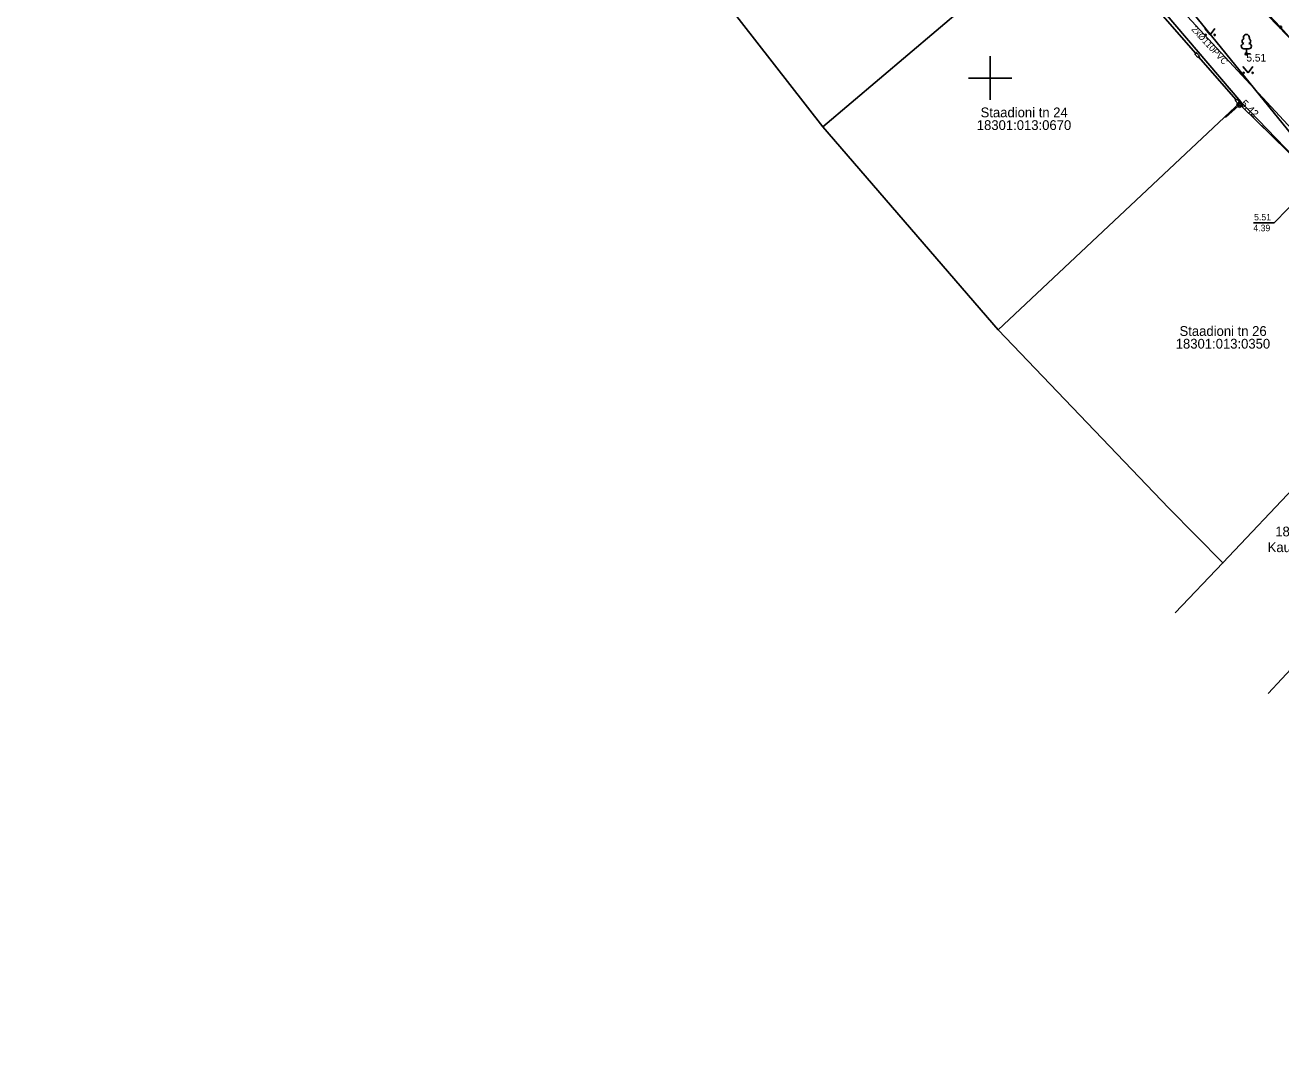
# Model space of a CAD drawing. Extents: x 473307 to 473719, y 6532843 to 6533381.
# Drawn here: x 473361.1 to 473476.8, y 6532910.2 to 6533004.9 of the extents above; entities that cross this region are included whole.
import ezdxf

# ---------------------------------------------------------------- set-up
doc = ezdxf.new("R2010")
doc.units = 0
for name, color, linetype in [('AED', 7, 'Continuous'), ('Default', 7, 'Continuous'), ('HALJASTUS', 7, 'Continuous'), ('KKAEV_NR', 7, 'Continuous'), ('KORGUS', 7, 'Continuous'), ('MPOHULIIN', 7, 'Continuous'), ('PIIR', 7, 'Continuous'), ('PUU', 7, 'Continuous'), ('SITRASS', 7, 'Continuous'), ('SITRASS_TEKST', 7, 'Continuous'), ('TEE', 7, 'Continuous'), ('VORK', 7, 'Continuous'), ('VTRASS', 7, 'Continuous')]:
    doc.layers.add(name, color=color, linetype=linetype)

# ---------------------------------------------------------------- blocks, each defined once
blk = doc.blocks.new('LEHTP1')
at = {"layer": 'Default'}
for p, q in [((0.48, 0.95), (-0.48, 0.95)), ((0, 0), (0, 0.95)), ((0.76, 0), (0, 0))]:
    blk.add_line(p, q, dxfattribs=at)
for centre, radius, start, end in [((-0.34, 2.35), 0.465, 109.0217, 253.1415), ((0, 3.04), 0.554, 332.5799, 207.4201), ((0.34, 2.35), 0.465, 286.8508, 70.9859), ((-0.47, 1.42), 0.475, 90.0016, 269.3953), ((0.47, 1.42), 0.475, 270.6047, 89.9984)]:
    blk.add_arc(centre, radius, start, end, dxfattribs=at)
blk = doc.blocks.new('MURU')
at = {"layer": 'Default'}
for p, q in [((-0.93, 1.21), (0, 0)), ((0, 0), (0.89, 1.21))]:
    blk.add_line(p, q, dxfattribs=at)
for centre in [(-0.8, 0), (0.86, 0)]:
    blk.add_circle(centre, 0.11, dxfattribs=at)
blk = doc.blocks.new('VKORIS')
at = {"layer": 'Default'}
for p, q in [((0, 4), (0, -4)), ((-4, 0), (4, 0))]:
    blk.add_line(p, q, dxfattribs=at)

msp = doc.modelspace()

# ---------------------------------------------------------------- linework, layer by layer
at = {"layer": 'AED'}
for points in [[(473468.95, 6533002.25), (473465.48, 6533006.22)], [(473469.14, 6533001.88), (473468.87, 6533002.19), (473469.02, 6533002.32), (473469.29, 6533002.02), (473469.14, 6533001.88)], [(473472.67, 6532997.99), (473469.21, 6533001.95)], [(473472.75, 6532998.06), (473473.01, 6532997.75), (473472.86, 6532997.62), (473472.6, 6532997.92), (473472.75, 6532998.06)], [(473473, 6532997.28), (473473.31, 6532997.54), (473473.05, 6532997.85), (473472.74, 6532997.59), (473473, 6532997.28)], [(473471.71, 6532996.35), (473472.88, 6532997.43)], [(473473.16, 6532997.41), (473480.35, 6532990.39)]]:
    msp.add_lwpolyline(points, dxfattribs=at)
at = {"layer": 'HALJASTUS'}
msp.add_lwpolyline([(473473.16, 6532997.41), (473480.27, 6532990.47)], dxfattribs=at)
at = {"layer": 'KKAEV_NR'}
msp.add_lwpolyline([(473479.96, 6532990.53), (473476.17, 6532986.67), (473474.27, 6532986.67)], dxfattribs=at)
at = {"layer": 'KORGUS'}
for centre in [(473476.77, 6533004.68), (473473.62, 6533002.22), (473473.03, 6532997.57)]:
    msp.add_circle(centre, 0.1, dxfattribs=at)
at = {"layer": 'MPOHULIIN'}
msp.add_lwpolyline([(473423.19, 6533272.9), (473391.79, 6533270.48), (473361.09, 6533267.92), (473364.23, 6533220.93), (473380.48, 6533175.32), (473396.17, 6533131.76), (473413.57, 6533083.53), (473430.97, 6533052.6), (473459.84, 6533016.94), (473493.25, 6532975.71), (473524.16, 6532957.13), (473561.5, 6532934.71), (473599.71, 6532914.54), (473648.18, 6532910.18)], dxfattribs=at)
at = {"layer": 'PIIR'}
for points in [[(473492.55, 6532977.62), (473473.12, 6532997.79), (473458.1, 6533015.44), (473444.45, 6533033.74), (473430.52, 6533052.35), (473416.35, 6533075.22), (473412.06, 6533083.41), (473400.27, 6533108.71), (473390.77, 6533130.51), (473383.02, 6533152.56), (473376.06, 6533174.78), (473369.76, 6533197.52)], [(473467.05, 6532950.74), (473471.45, 6532955.32), (473492.55, 6532977.62), (473501.05, 6532969.5), (473479.39, 6532947.34), (473475.63, 6532943.28)]]:
    msp.add_lwpolyline(points, dxfattribs=at)
for points in [[(473434.58, 6532995.5), (473419.4, 6533015.03), (473444.45, 6533033.74), (473444.51, 6533033.69), (473458.1, 6533015.44)], [(473434.58, 6532995.5), (473458.1, 6533015.44), (473473.12, 6532997.79), (473450.75, 6532976.79)], [(473450.75, 6532976.79), (473473.12, 6532997.79), (473492.55, 6532977.62), (473471.45, 6532955.32), (473466.47, 6532960.38)]]:
    msp.add_lwpolyline(points, close=True, dxfattribs=at)
at = {"layer": 'SITRASS'}
msp.add_lwpolyline([(473453.75, 6533026.64), (473460.02, 6533018.14), (473463.18, 6533011.1), (473493.99, 6532977.8)], dxfattribs=at)
at = {"layer": 'TEE'}
msp.add_lwpolyline([(473476.77, 6533004.68), (473478.57, 6533002.66), (473480.41, 6533000.6), (473482.26, 6532998.55), (473484.11, 6532996.51), (473485.97, 6532994.47), (473487.84, 6532992.43), (473489.71, 6532990.4), (473491.58, 6532988.37), (473493.46, 6532986.35), (473495.38, 6532984.43)], dxfattribs=at)
msp.add_arc((473745.09, 6533262.82), 372.33, 220.1096, 223.891, dxfattribs=at)
at = {"layer": 'VTRASS'}
msp.add_lwpolyline([(473366, 6533272.19), (473364.52, 6533257.87), (473366.74, 6533240.39), (473372.86, 6533211.21), (473381.92, 6533180.92), (473385.85, 6533164.96), (473390.47, 6533150.34), (473401.88, 6533121.62), (473409.87, 6533103.78), (473420.28, 6533084.25), (473435.44, 6533057.26), (473447.56, 6533040.44), (473454.22, 6533030.2), (473471.05, 6533010.48), (473501.07, 6532979.44)], dxfattribs=at)

# ---------------------------------------------------------------- block references
at = {"layer": 'HALJASTUS', "xscale": 0.5, "yscale": 0.5}
for p in [(473470.27, 6533003.97), (473473.77, 6533000.47)]:
    msp.add_blockref('MURU', p, dxfattribs=at)
at = {"layer": 'PUU', "xscale": 0.5, "yscale": 0.5}
msp.add_blockref('LEHTP1', (473473.62, 6533002.22), dxfattribs=at)
at = {"layer": 'VORK', "xscale": 0.5, "yscale": 0.5}
msp.add_blockref('VKORIS', (473450, 6533000), dxfattribs=at)

# ---------------------------------------------------------------- texts
at = {"layer": 'KKAEV_NR'}
for s, p in [('5.51', (473474.33, 6532986.88)), ('4.39', (473474.26, 6532985.88))]:
    msp.add_text(s, height=0.6, dxfattribs=at).set_placement(p)
at = {"layer": 'KORGUS'}
msp.add_text('5.51', height=0.7, dxfattribs=at).set_placement((473473.62, 6533001.52))
msp.add_text('5.42', height=0.7, rotation=315.6892, dxfattribs=at).set_placement((473473.03, 6532997.57))
at = {"layer": 'PIIR'}
for s, p in [('Staadioni tn 24', (473449.13, 6532996.38)), ('18301:013:0670', (473448.78, 6532995.21)), ('Staadioni tn 26', (473467.46, 6532976.24)), ('18301:013:0350', (473467.11, 6532975.07)), ('18301:013:0034', (473476.28, 6532957.77)), ('Kauba tänava lõik 1', (473475.58, 6532956.32))]:
    msp.add_text(s, height=0.9, dxfattribs=at).set_placement(p)
at = {"layer": 'SITRASS_TEKST'}
msp.add_text('2x%%c110PVC', height=0.6, rotation=312.7413, dxfattribs=at).set_placement((473468.51, 6533004.45))

doc.saveas('drawing.dxf')
